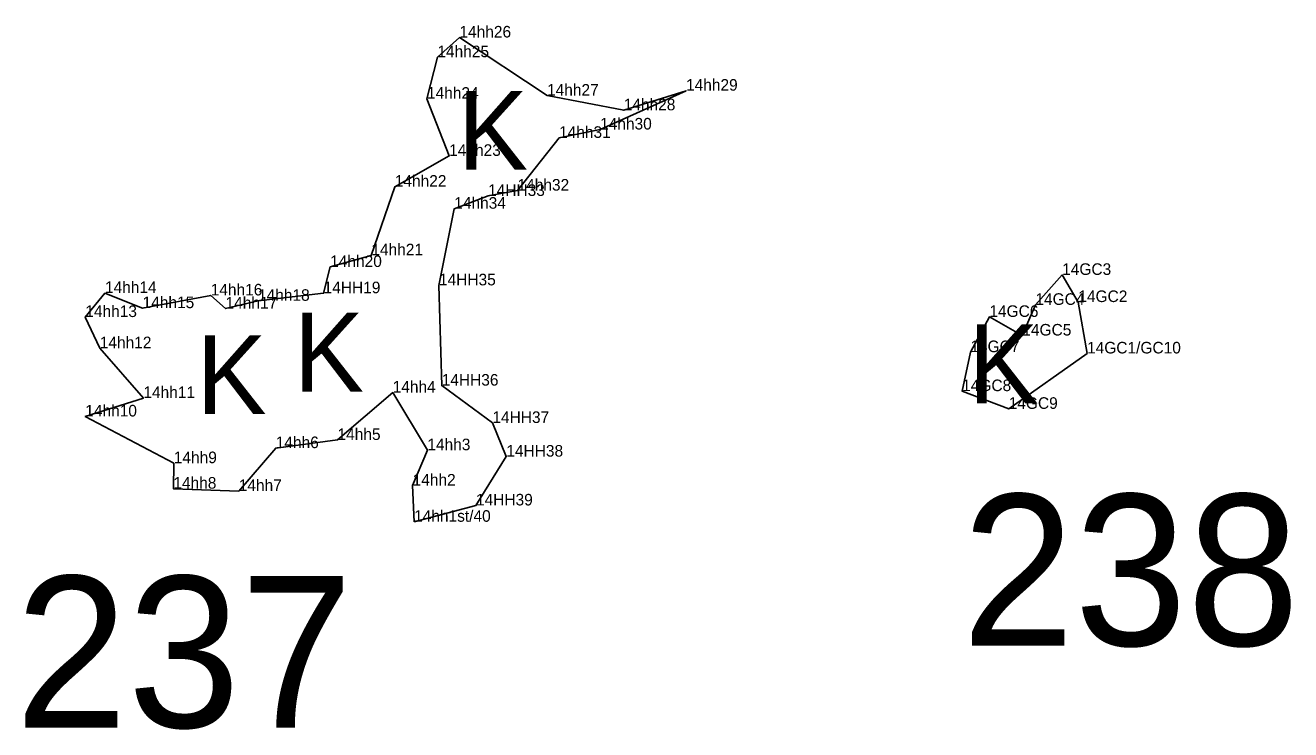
# Model space of a CAD drawing. Extents: x 2072529 to 2268796, y 436423 to 470406.
# Drawn here: x 2258156 to 2258702, y 441493 to 441797 of the extents above; entities that cross this region are included whole.
import ezdxf

# ---------------------------------------------------------------- set-up
doc = ezdxf.new("R2010")
doc.units = 0
for name, color, linetype in [('Default', 7, 'Continuous'), ('Exist Environmental Wetland Boundary', 7, 'Continuous'), ('Exist Environmental Wetland Boundary Cogo Comment', 7, 'Continuous'), ('Exist Hydro Swamp or Marsh', 7, 'Continuous'), ('Old_Level_20', 7, 'Continuous')]:
    doc.layers.add(name, color=color, linetype=linetype)

msp = doc.modelspace()

# ---------------------------------------------------------------- linework, layer by layer
at = {"layer": 'Exist Environmental Wetland Boundary'}
for points in [[(2258323.81, 441582.6), (2258323.17, 441598.21), (2258329.54, 441613.46), (2258314.57, 441638.38), (2258290.76, 441617.9), (2258264.08, 441614.38), (2258248.1, 441595.85), (2258219.86, 441596.88), (2258220.06, 441607.88), (2258181.83, 441628.04), (2258206.92, 441636), (2258188.1, 441657.5), (2258181.84, 441670.95), (2258190.33, 441681.31), (2258206.58, 441674.79), (2258235.99, 441680.28), (2258242.4, 441674.64), (2258256.42, 441677.96), (2258284.74, 441681.22), (2258287.58, 441692.56), (2258305.35, 441697.59), (2258315.48, 441727.21), (2258338.97, 441740.52), (2258329.38, 441765.18), (2258333.87, 441783.1), (2258343.4, 441791.6), (2258381.22, 441766.51), (2258414.32, 441760.18), (2258441.23, 441768.65), (2258404.14, 441751.9), (2258386.41, 441748.29), (2258368.48, 441725.53), (2258355.76, 441723.22), (2258341.15, 441717.71), (2258334.56, 441684.63), (2258335.73, 441641.36), (2258357.62, 441625.24), (2258363.64, 441610.72), (2258350.54, 441589.64)], [(2258614.4, 441655.24), (2258610.63, 441677.42), (2258603.65, 441689.14), (2258592.09, 441676.21), (2258586.44, 441662.97), (2258572.22, 441671.01), (2258564.01, 441655.8), (2258560.47, 441638.97), (2258580.56, 441631.33)]]:
    msp.add_lwpolyline(points, close=True, dxfattribs=at)
at = {"layer": 'Old_Level_20'}
for p, q in [((2258343.4, 441791.6), (2258343.4, 441791.6)), ((2258333.87, 441783.1), (2258333.87, 441783.1)), ((2258329.38, 441765.18), (2258329.38, 441765.18)), ((2258381.22, 441766.51), (2258381.22, 441766.51)), ((2258441.23, 441768.65), (2258441.23, 441768.65)), ((2258414.32, 441760.18), (2258414.32, 441760.18)), ((2258386.41, 441748.29), (2258386.41, 441748.29)), ((2258404.14, 441751.9), (2258404.14, 441751.9)), ((2258338.97, 441740.52), (2258338.97, 441740.52)), ((2258315.48, 441727.21), (2258315.48, 441727.21)), ((2258368.48, 441725.53), (2258368.48, 441725.53)), ((2258355.76, 441723.22), (2258355.76, 441723.22)), ((2258341.15, 441717.71), (2258341.15, 441717.71)), ((2258305.35, 441697.59), (2258305.35, 441697.59)), ((2258287.58, 441692.56), (2258287.58, 441692.56)), ((2258603.65, 441689.14), (2258603.65, 441689.14)), ((2258334.56, 441684.63), (2258334.56, 441684.63)), ((2258190.33, 441681.31), (2258190.33, 441681.31)), ((2258235.99, 441680.28), (2258235.99, 441680.28)), ((2258256.42, 441677.96), (2258256.42, 441677.96)), ((2258284.74, 441681.22), (2258284.74, 441681.22)), ((2258610.63, 441677.42), (2258610.63, 441677.42)), ((2258181.84, 441670.95), (2258181.84, 441670.95)), ((2258206.58, 441674.79), (2258206.58, 441674.79)), ((2258242.4, 441674.64), (2258242.4, 441674.64)), ((2258572.22, 441671.01), (2258572.22, 441671.01)), ((2258592.09, 441676.21), (2258592.09, 441676.21)), ((2258586.44, 441662.97), (2258586.44, 441662.97)), ((2258188.1, 441657.5), (2258188.1, 441657.5)), ((2258564.01, 441655.8), (2258564.01, 441655.8)), ((2258614.4, 441655.24), (2258614.4, 441655.24)), ((2258314.57, 441638.38), (2258314.57, 441638.38)), ((2258335.73, 441641.36), (2258335.73, 441641.36)), ((2258560.47, 441638.97), (2258560.47, 441638.97)), ((2258206.92, 441636), (2258206.92, 441636)), ((2258181.83, 441628.04), (2258181.83, 441628.04)), ((2258580.56, 441631.33), (2258580.56, 441631.33)), ((2258357.62, 441625.24), (2258357.62, 441625.24)), ((2258290.76, 441617.9), (2258290.76, 441617.9)), ((2258264.08, 441614.38), (2258264.08, 441614.38)), ((2258329.54, 441613.46), (2258329.54, 441613.46)), ((2258363.64, 441610.72), (2258363.64, 441610.72)), ((2258220.06, 441607.88), (2258220.06, 441607.88)), ((2258219.86, 441596.88), (2258219.86, 441596.88)), ((2258248.1, 441595.85), (2258248.1, 441595.85)), ((2258323.17, 441598.21), (2258323.17, 441598.21)), ((2258350.54, 441589.64), (2258350.54, 441589.64)), ((2258323.81, 441582.6), (2258323.81, 441582.6))]:
    msp.add_line(p, q, dxfattribs=at)

# ---------------------------------------------------------------- texts
at = {"layer": 'Default'}
for s, p in [('238', (2258560.35, 441529.12)), ('237', (2258151.55, 441493.79))]:
    msp.add_text(s, height=65.34, dxfattribs=at).set_placement(p)
at = {"layer": 'Exist Environmental Wetland Boundary Cogo Comment'}
for s, p in [('14hh26', (2258343.4, 441791.6)), ('14hh25', (2258333.87, 441783.1)), ('14hh24', (2258329.38, 441765.18)), ('14hh27', (2258381.22, 441766.51)), ('14hh29', (2258441.23, 441768.65)), ('14hh28', (2258414.32, 441760.18)), ('14hh31', (2258386.41, 441748.29)), ('14hh30', (2258404.14, 441751.9)), ('14hh23', (2258338.97, 441740.52)), ('14hh22', (2258315.48, 441727.21)), ('14HH33', (2258355.76, 441723.22)), ('14hh32', (2258368.48, 441725.53)), ('14hh34', (2258341.15, 441717.71)), ('14hh21', (2258305.35, 441697.59)), ('14hh20', (2258287.58, 441692.56)), ('14GC3', (2258603.65, 441689.14)), ('14HH35', (2258334.56, 441684.63)), ('14hh14', (2258190.33, 441681.31)), ('14hh16', (2258235.99, 441680.28)), ('14hh18', (2258256.42, 441677.96)), ('14HH19', (2258284.74, 441681.22)), ('14GC2', (2258610.63, 441677.42)), ('14hh15', (2258206.58, 441674.79)), ('14hh17', (2258242.4, 441674.64)), ('14GC4', (2258592.09, 441676.21)), ('14hh13', (2258181.84, 441670.95)), ('14GC6', (2258572.22, 441671.01)), ('14GC5', (2258586.44, 441662.97)), ('14hh12', (2258188.1, 441657.5)), ('14GC7', (2258564.01, 441655.8)), ('14GC1/GC10', (2258614.4, 441655.24)), ('14hh4', (2258314.57, 441638.38)), ('14HH36', (2258335.73, 441641.36)), ('14GC8', (2258560.47, 441638.97)), ('14hh11', (2258206.92, 441636)), ('14hh10', (2258181.83, 441628.04)), ('14GC9', (2258580.56, 441631.33)), ('14HH37', (2258357.62, 441625.24)), ('14hh5', (2258290.76, 441617.9)), ('14hh6', (2258264.08, 441614.38)), ('14hh3', (2258329.54, 441613.46)), ('14hh9', (2258220.06, 441607.88)), ('14HH38', (2258363.64, 441610.72)), ('14hh8', (2258219.86, 441596.88)), ('14hh7', (2258248.1, 441595.85)), ('14hh2', (2258323.17, 441598.21)), ('14HH39', (2258350.54, 441589.64)), ('14hh1st/40', (2258323.81, 441582.6))]:
    msp.add_text(s, height=5, dxfattribs=at).set_placement(p)
at = {"layer": 'Exist Hydro Swamp or Marsh'}
for p in [(2258342.71, 441734.55), (2258271.82, 441638.8), (2258563.1, 441633.76), (2258229.82, 441629.06)]:
    msp.add_text('K', height=34, dxfattribs=at).set_placement(p)

doc.saveas('drawing.dxf')
